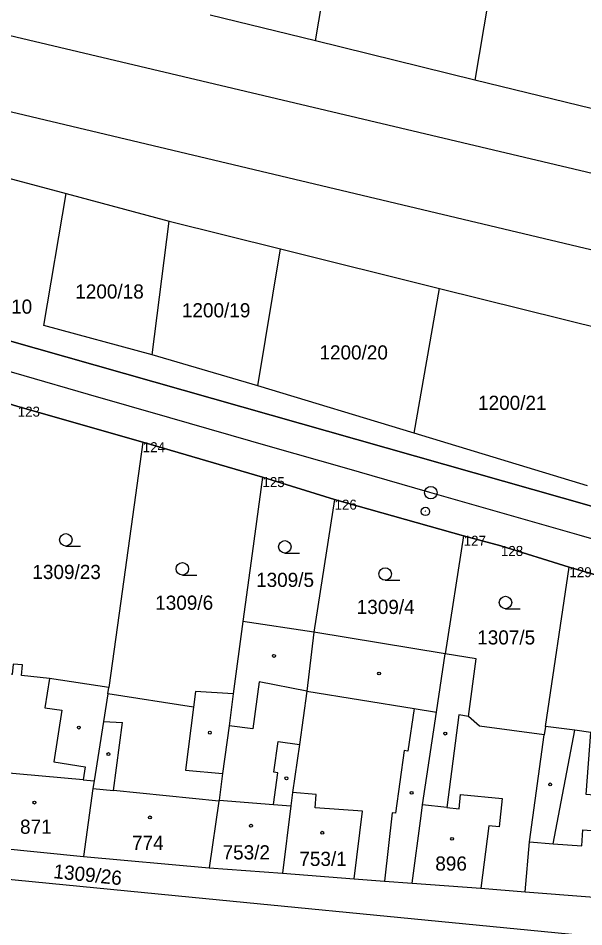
# Model space of a CAD drawing. Extents: x -779330 to -774454, y -1144748 to -1142831.
# Drawn here: x -777238 to -777170.1, y -1143849.7 to -1143740.6 of the extents above; entities that cross this region are included whole.
import ezdxf

# ---------------------------------------------------------------- set-up
doc = ezdxf.new("R2010")
doc.units = 0
for name, color, linetype in [('Hranice parcel', 7, 'Continuous'), ('Parcelní čísla', 7, 'Continuous'), ('SŽDC', 7, 'Continuous'), ('Vnitřní kresba', 7, 'Continuous'), ('Vrstva 1', 7, 'Continuous'), ('Vrstva 53', 7, 'Continuous'), ('Vrstva 60', 7, 'Continuous'), ('Vrstva 7', 7, 'Continuous'), ('Značky budov', 7, 'Continuous'), ('Značky kultur', 7, 'Continuous')]:
    doc.layers.add(name, color=color, linetype=linetype)

msp = doc.modelspace()

# ---------------------------------------------------------------- linework, layer by layer
at = {"layer": 'Hranice parcel'}
for p, q in [((-777202.32, -1143743.34), (-777214.93, -1143740.24)), ((-777183.19, -1143748.04), (-777202.32, -1143743.34)), ((-777163.47, -1143752.88), (-777183.19, -1143748.04)), ((-777244.78, -1143758.29), (-777232.23, -1143761.66)), ((-777232.23, -1143761.66), (-777219.84, -1143764.98)), ((-777221.88, -1143781.04), (-777219.84, -1143764.98)), ((-777219.84, -1143764.98), (-777206.48, -1143768.31)), ((-777209.2, -1143784.75), (-777206.48, -1143768.31)), ((-777206.48, -1143768.31), (-777187.43, -1143773.05)), ((-777190.45, -1143790.44), (-777187.43, -1143773.05)), ((-777187.43, -1143773.05), (-777167.09, -1143778.12)), ((-777209.2, -1143784.75), (-777221.88, -1143781.04)), ((-777190.45, -1143790.44), (-777209.2, -1143784.75)), ((-777223.03, -1143791.52), (-777238.03, -1143787.25)), ((-777169.67, -1143796.75), (-777190.45, -1143790.44)), ((-777208.67, -1143795.71), (-777223.03, -1143791.52)), ((-777200.02, -1143798.42), (-777208.67, -1143795.71)), ((-777200.02, -1143798.42), (-777202.49, -1143814.34)), ((-777184.53, -1143802.76), (-777200.02, -1143798.42)), ((-777184.53, -1143802.76), (-777186.73, -1143816.92)), ((-777174.72, -1143825.65), (-777171.85, -1143806.53)), ((-777132.17, -1143818.13), (-777171.85, -1143806.53)), ((-777211, -1143813.05), (-777212.16, -1143821.75)), ((-777202.49, -1143814.34), (-777211, -1143813.05)), ((-777186.73, -1143816.92), (-777202.49, -1143814.34)), ((-777227.23, -1143821.72), (-777227.11, -1143820.99)), ((-777174.72, -1143825.65), (-777174.85, -1143826.64)), ((-777243.1, -1143839.97), (-777230.13, -1143841.26)), ((-777230.13, -1143841.26), (-777215.05, -1143842.64)), ((-777215.05, -1143842.64), (-777206.25, -1143843.28))]:
    msp.add_line(p, q, dxfattribs=at)
for points in [[(-777202.32, -1143743.34), (-777178.46, -1143602.5), (-777172.2, -1143563.26), (-777171.83, -1143559.33)], [(-777156.37, -1143563.14), (-777158.78, -1143589.6), (-777166.17, -1143646.97), (-777183.19, -1143748.04)], [(-776969.85, -1143863.66), (-776987.47, -1143857.88), (-777014.89, -1143846.57), (-777042.6, -1143836.95), (-777069.03, -1143828.43), (-777082.24, -1143824.08), (-777130.76, -1143810.13), (-777274.26, -1143769.36), (-777322.71, -1143754.8), (-777354.97, -1143745.11)], [(-777221.88, -1143781.04), (-777234.91, -1143777.49), (-777232.23, -1143761.66)], [(-777223.03, -1143791.52), (-777225.87, -1143812.05), (-777227.11, -1143820.99)], [(-777208.67, -1143795.71), (-777209.9, -1143804.9), (-777211, -1143813.05)], [(-777171.85, -1143806.53), (-777180.06, -1143803.98), (-777184.53, -1143802.76)], [(-777202.49, -1143814.34), (-777203.33, -1143821.43), (-777204.24, -1143827.81), (-777205.05, -1143833.59), (-777205.25, -1143835.19), (-777206.25, -1143843.28)], [(-777190.72, -1143844.47), (-777189.64, -1143836.38), (-777189.47, -1143835.07), (-777187.79, -1143823.93), (-777186.73, -1143816.92)], [(-777174.85, -1143826.64), (-777182.64, -1143825.63), (-777183.93, -1143824.46), (-777183.02, -1143817.52), (-777186.73, -1143816.92)], [(-777227.11, -1143820.99), (-777234.21, -1143819.88), (-777237.58, -1143819.54), (-777237.46, -1143818.26), (-777238.58, -1143818.16), (-777238.7, -1143819.43), (-777241.11, -1143819.21)], [(-777227.23, -1143821.72), (-777227.75, -1143825.07), (-777228.85, -1143832.19), (-777229, -1143833.12), (-777230.13, -1143841.26)], [(-777212.16, -1143821.75), (-777216.69, -1143821.44), (-777216.93, -1143823.32), (-777227.23, -1143821.72)], [(-777212.16, -1143821.75), (-777212.67, -1143825.57), (-777213.44, -1143831.29), (-777213.87, -1143834.52), (-777213.88, -1143834.62), (-777215.05, -1143842.64)], [(-777153.6, -1143834.83), (-777156.35, -1143834.31), (-777156.46, -1143835), (-777169.83, -1143833.84), (-777169.25, -1143826.39), (-777171.18, -1143826.11), (-777174.72, -1143825.65)], [(-777177.16, -1143845.5), (-777176.64, -1143839.52), (-777174.85, -1143826.64)], [(-777313.47, -1143830.96), (-777307.07, -1143834.06), (-777294.79, -1143837.91), (-777291.06, -1143838.91), (-777215.44, -1143846.33), (-777156.34, -1143852.08), (-777155.61, -1143848.73), (-777137.5, -1143850.27)], [(-777206.25, -1143843.28), (-777197.68, -1143843.94), (-777194.04, -1143844.21), (-777190.72, -1143844.47)], [(-777190.72, -1143844.47), (-777182.46, -1143845.05), (-777177.16, -1143845.5)], [(-777177.16, -1143845.5), (-777161.12, -1143846.74), (-777155.25, -1143847.09)]]:
    msp.add_lwpolyline(points, dxfattribs=at)
at = {"layer": 'SŽDC'}
for points in [[(-777130.76, -1143810.13), (-777274.26, -1143769.36), (-777322.71, -1143754.8), (-777354.97, -1143745.11), (-777360.64, -1143743.54), (-777364.22, -1143742.54), (-777366.62, -1143741.88), (-777370.73, -1143741.3), (-777400.53, -1143733.41), (-777442.54, -1143720.48), (-777447.49, -1143719.07), (-777546.18, -1143690.99), (-777600.4, -1143675.56), (-777619.92, -1143670.03)], [(-777340.59, -1143770.61), (-777339.43, -1143766.44), (-777335.02, -1143764.48), (-777321.99, -1143767.59), (-777306.65, -1143771.6), (-777305.36, -1143768.26), (-777304.91, -1143767.08), (-777286.34, -1143773.47), (-777251.91, -1143783.05), (-777251.55, -1143783.03), (-777238.03, -1143787.25), (-777223.03, -1143791.52), (-777208.67, -1143795.71), (-777200.02, -1143798.42), (-777184.53, -1143802.76), (-777180.06, -1143803.98), (-777171.85, -1143806.53), (-777132.17, -1143818.13)]]:
    msp.add_lwpolyline(points, dxfattribs=at)
at = {"layer": 'Vnitřní kresba'}
for p, q in [((-777312.68, -1143725.18), (-777111.56, -1143772.88)), ((-777113.15, -1143781.74), (-777316.11, -1143733.54)), ((-777234.21, -1143819.88), (-777234.76, -1143823.4)), ((-777209.04, -1143820.31), (-777209.8, -1143825.95)), ((-777203.33, -1143821.43), (-777209.04, -1143820.31)), ((-777203.33, -1143821.43), (-777190.45, -1143823.5)), ((-777234.76, -1143823.4), (-777232.74, -1143823.71)), ((-777232.74, -1143823.71), (-777233.71, -1143829.92)), ((-777216.93, -1143823.32), (-777217.91, -1143830.9)), ((-777190.45, -1143823.5), (-777191.22, -1143828.62)), ((-777190.45, -1143823.5), (-777187.79, -1143823.93)), ((-777227.75, -1143825.07), (-777225.46, -1143825.18)), ((-777185.1, -1143824.27), (-777186.56, -1143835.38)), ((-777183.93, -1143824.46), (-777185.1, -1143824.27)), ((-777226.55, -1143833.36), (-777225.46, -1143825.18)), ((-777209.8, -1143825.95), (-777212.67, -1143825.57)), ((-777173.79, -1143839.73), (-777171.18, -1143826.11)), ((-777207.3, -1143831.15), (-777206.78, -1143827.45)), ((-777206.78, -1143827.45), (-777204.24, -1143827.81)), ((-777191.67, -1143828.55), (-777192.72, -1143836.07)), ((-777191.22, -1143828.62), (-777191.67, -1143828.55)), ((-777233.71, -1143829.92), (-777229.94, -1143830.5)), ((-777229.94, -1143830.5), (-777230.17, -1143832.07)), ((-777230.17, -1143832.07), (-777242.2, -1143831)), ((-777217.91, -1143830.9), (-777213.44, -1143831.29)), ((-777207.32, -1143835.03), (-777206.8, -1143831.22)), ((-777206.8, -1143831.22), (-777207.3, -1143831.15)), ((-777230.17, -1143832.07), (-777228.85, -1143832.19)), ((-777229, -1143833.12), (-777226.55, -1143833.36)), ((-777213.88, -1143834.62), (-777226.55, -1143833.36)), ((-777202.21, -1143833.83), (-777205.05, -1143833.59)), ((-777202.33, -1143835.41), (-777202.21, -1143833.83)), ((-777185.06, -1143835.53), (-777184.9, -1143833.82)), ((-777184.9, -1143833.82), (-777179.9, -1143834.29)), ((-777213.87, -1143834.52), (-777207.32, -1143835.03)), ((-777179.9, -1143834.29), (-777180.25, -1143837.71)), ((-777207.32, -1143835.03), (-777205.25, -1143835.19)), ((-777196.65, -1143835.83), (-777202.33, -1143835.41)), ((-777197.68, -1143843.94), (-777196.65, -1143835.83)), ((-777193.11, -1143836.03), (-777194.04, -1143844.21)), ((-777192.72, -1143836.07), (-777193.11, -1143836.03)), ((-777186.56, -1143835.38), (-777189.47, -1143835.07)), ((-777186.56, -1143835.38), (-777185.06, -1143835.53)), ((-777181.49, -1143837.59), (-777182.46, -1143845.05)), ((-777180.25, -1143837.71), (-777181.49, -1143837.59)), ((-777170.35, -1143839.98), (-777170.21, -1143838.07)), ((-777170.21, -1143838.07), (-777163.81, -1143838.54)), ((-777176.64, -1143839.52), (-777173.79, -1143839.73)), ((-777173.79, -1143839.73), (-777170.35, -1143839.98))]:
    msp.add_line(p, q, dxfattribs=at)
at = {"layer": 'Vrstva 1'}
msp.add_lwpolyline([(-777162.91, -1143804.93), (-777170.68, -1143802.7), (-777181.57, -1143799.57), (-777188.57, -1143797.56), (-777198.81, -1143794.61), (-777207.68, -1143792.07), (-777219.79, -1143788.59), (-777229.54, -1143785.79), (-777237.24, -1143783.57), (-777247.71, -1143780.56), (-777256.74, -1143777.97), (-777268.3, -1143774.64), (-777273.69, -1143773.09), (-777283.04, -1143770.41), (-777284.04, -1143770.12), (-777284.38, -1143770.02), (-777293.19, -1143767.49), (-777295.09, -1143766.94), (-777310.28, -1143762.58), (-777319.98, -1143759.79), (-777330, -1143756.91)], dxfattribs=at)
at = {"layer": 'Vrstva 53'}
for points in [[(-777619.92, -1143670.03), (-777600.4, -1143675.56), (-777546.18, -1143690.99), (-777447.49, -1143719.07), (-777442.54, -1143720.48), (-777400.53, -1143733.41), (-777370.73, -1143741.3), (-777366.62, -1143741.88), (-777364.22, -1143742.54), (-777360.64, -1143743.54), (-777354.97, -1143745.11), (-777322.71, -1143754.8), (-777274.26, -1143769.36), (-777130.76, -1143810.13)], [(-777619.92, -1143670.03), (-777600.4, -1143675.56), (-777546.18, -1143690.99), (-777447.49, -1143719.07), (-777442.54, -1143720.48), (-777400.53, -1143733.41), (-777370.73, -1143741.3), (-777366.62, -1143741.88), (-777364.22, -1143742.54), (-777360.64, -1143743.54), (-777354.97, -1143745.11), (-777322.71, -1143754.8), (-777274.26, -1143769.36), (-777130.76, -1143810.13)], [(-777132.17, -1143818.13), (-777171.85, -1143806.53), (-777180.06, -1143803.98), (-777184.53, -1143802.76), (-777200.02, -1143798.42), (-777208.67, -1143795.71), (-777223.03, -1143791.52), (-777238.03, -1143787.25), (-777251.55, -1143783.03), (-777251.91, -1143783.05), (-777286.34, -1143773.47), (-777304.91, -1143767.08), (-777305.36, -1143768.26), (-777306.65, -1143771.6), (-777321.99, -1143767.59), (-777335.02, -1143764.48), (-777339.43, -1143766.44), (-777340.59, -1143770.61)], [(-777132.17, -1143818.13), (-777171.85, -1143806.53), (-777180.06, -1143803.98), (-777184.53, -1143802.76), (-777200.02, -1143798.42), (-777208.67, -1143795.71), (-777223.03, -1143791.52), (-777238.03, -1143787.25), (-777251.55, -1143783.03), (-777251.91, -1143783.05), (-777286.34, -1143773.47), (-777304.91, -1143767.08), (-777305.36, -1143768.26), (-777306.65, -1143771.6), (-777321.99, -1143767.59), (-777335.02, -1143764.48), (-777339.43, -1143766.44), (-777340.59, -1143770.61)]]:
    msp.add_lwpolyline(points, dxfattribs=at)
at = {"layer": 'Vrstva 60'}
for p, q in [((-777223.03, -1143791.52), (-777223.03, -1143791.52)), ((-777208.67, -1143795.71), (-777208.67, -1143795.71)), ((-777200.02, -1143798.42), (-777200.02, -1143798.42)), ((-777184.53, -1143802.76), (-777184.53, -1143802.76)), ((-777180.06, -1143803.98), (-777180.06, -1143803.98)), ((-777171.85, -1143806.53), (-777171.85, -1143806.53))]:
    msp.add_line(p, q, dxfattribs=at)
at = {"layer": 'Vrstva 7'}
msp.add_line((-777189.06, -1143799.84), (-777189.16, -1143799.81), dxfattribs=at)
for centre, radius in [((-777188.47, -1143797.59), 0.75), ((-777189.11, -1143799.83), 0.5)]:
    msp.add_circle(centre, radius, dxfattribs=at)
at = {"layer": 'Značky budov'}
for centre in [(-777207.28, -1143817.18), (-777194.67, -1143819.29), (-777230.69, -1143825.79), (-777214.98, -1143826.4), (-777186.73, -1143826.51), (-777227.15, -1143828.97), (-777205.79, -1143831.88), (-777174.15, -1143832.61), (-777190.77, -1143833.62), (-777236.02, -1143834.79), (-777222.16, -1143836.57), (-777210.04, -1143837.58), (-777201.49, -1143838.41), (-777185.91, -1143839.15)]:
    msp.add_circle(centre, 0.175, dxfattribs=at)
at = {"layer": 'Značky kultur'}
for p, q in [((-777232.25, -1143803.99), (-777230.5, -1143803.99)), ((-777205.98, -1143804.84), (-777204.23, -1143804.84)), ((-777218.27, -1143807.47), (-777216.52, -1143807.47)), ((-777193.95, -1143808.09), (-777192.2, -1143808.09)), ((-777179.51, -1143811.52), (-777177.76, -1143811.52))]:
    msp.add_line(p, q, dxfattribs=at)
for centre in [(-777232.25, -1143803.24), (-777205.98, -1143804.09), (-777218.27, -1143806.72), (-777193.95, -1143807.34), (-777179.51, -1143810.77)]:
    msp.add_circle(centre, 0.75, dxfattribs=at)

# ---------------------------------------------------------------- texts
at = {"layer": 'Parcelní čísla'}
for s, p in [('1200/18', (-777231.12, -1143774.27)), ('1200/10', (-777244.51, -1143776.09)), ('1200/19', (-777218.33, -1143776.53)), ('1200/20', (-777201.83, -1143781.59)), ('1200/21', (-777182.8, -1143787.64)), ('1309/23', (-777236.27, -1143807.95)), ('1309/5', (-777209.43, -1143808.9)), ('1309/6', (-777221.53, -1143811.64)), ('1309/4', (-777197.36, -1143812.15)), ('1307/5', (-777182.9, -1143815.81)), ('871', (-777237.75, -1143838.54)), ('774', (-777224.31, -1143840.47)), ('753/2', (-777213.45, -1143841.62)), ('753/1', (-777204.24, -1143842.4)), ('896', (-777187.93, -1143842.96))]:
    msp.add_text(s, height=1.7, dxfattribs=at).set_placement(p)
msp.add_text('1309/26', height=1.7, rotation=354, dxfattribs=at).set_placement((-777233.8, -1143843.86))
at = {"layer": 'Vrstva 60'}
for s, p in [('123', (-777238.03, -1143788.45)), ('124', (-777223.03, -1143792.72)), ('125', (-777208.67, -1143796.91)), ('126', (-777200.02, -1143799.62)), ('127', (-777184.53, -1143803.96)), ('128', (-777180.06, -1143805.18)), ('129', (-777171.85, -1143807.73))]:
    msp.add_text(s, height=1.2, dxfattribs=at).set_placement(p)

doc.saveas('drawing.dxf')
